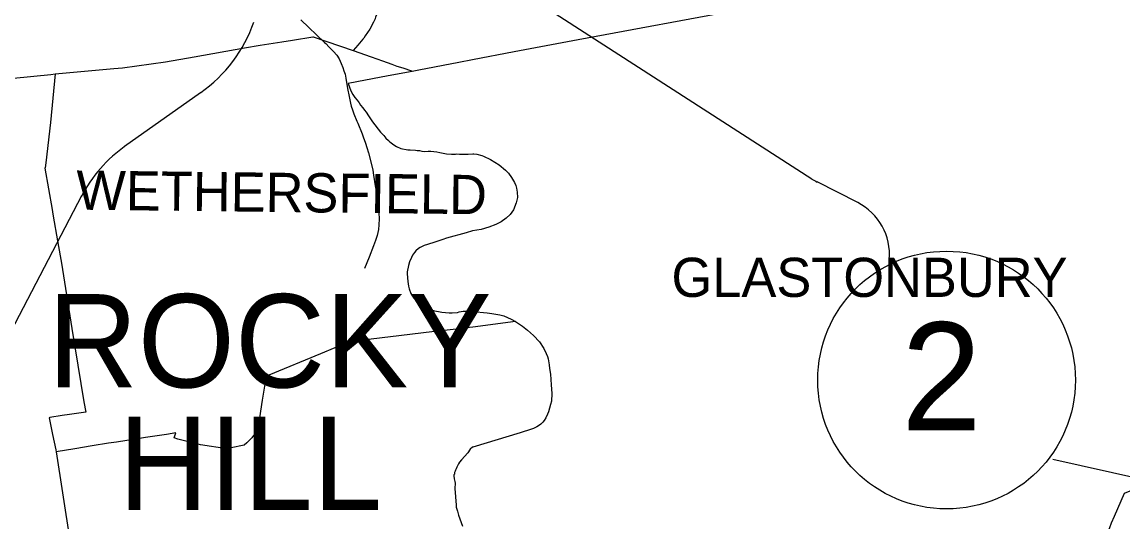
# Model space of a CAD drawing. Extents: x 0 to 2603, y -226 to 830.
# Drawn here: x 198.46 to 236.38, y 614.31 to 631.52 of the extents above; entities that cross this region are included whole.
import ezdxf

# ---------------------------------------------------------------- set-up
doc = ezdxf.new("R2010")
doc.units = 0
for name, color, linetype in [('CT_TSH_Map_Cities_Text', 7, 'Continuous'), ('CT_TSH_Map_Districts', 7, 'Continuous'), ('CT_TSH_Map_Interstate_Roads', 7, 'Continuous'), ('CT_TSH_Map_Town_Limits', 7, 'Continuous'), ('CT_TSH_Map_Town_Text', 7, 'Continuous'), ('CT_TSH_Map_US_and_State_Routes', 7, 'Continuous')]:
    doc.layers.add(name, color=color, linetype=linetype)

msp = doc.modelspace()

# ---------------------------------------------------------------- linework, layer by layer
at = {"layer": 'CT_TSH_Map_Districts'}
msp.add_lwpolyline([(234.884, 611.677), (235.041, 612.051), (235.566, 613.271), (235.579, 613.297), (235.927, 614.12), (235.983, 614.28), (236.084, 614.51), (236.428, 615.301), (240.127, 616.807), (239.953, 617.904), (239.072, 619.882), (239.607, 620.4), (239.988, 620.781), (244.272, 621.425)], dxfattribs=at)
at = {"layer": 'CT_TSH_Map_Interstate_Roads'}
for points in [[(208.06, 631.599), (208.883, 630.817), (208.92, 630.776)], [(208.92, 630.776), (209.037, 630.66)], [(209.037, 630.66), (209.187, 630.502), (209.299, 630.374), (209.377, 630.254), (209.451, 630.098), (209.51, 629.95), (209.547, 629.845), (209.584, 629.726), (209.612, 629.589), (209.672, 629.236), (209.724, 628.957), (209.771, 628.731), (209.797, 628.626)], [(209.797, 628.626), (209.84, 628.5), (209.89, 628.364), (209.991, 628.112)], [(209.991, 628.112), (210.02, 628.041)], [(210.02, 628.041), (210.172, 627.67)], [(210.172, 627.67), (210.213, 627.562)], [(210.213, 627.562), (210.293, 627.351), (210.341, 627.203), (210.394, 627.016)], [(210.394, 627.016), (210.511, 626.565)], [(210.511, 626.565), (210.541, 626.416), (210.567, 626.252), (210.626, 625.885), (210.654, 625.691)], [(210.654, 625.691), (210.679, 625.526), (210.731, 625.15), (210.75, 624.953), (210.757, 624.742), (210.754, 624.536), (210.737, 624.372)], [(210.737, 624.372), (210.692, 624.175), (210.637, 624.002), (210.566, 623.812), (210.414, 623.421), (210.254, 623.038)]]:
    msp.add_lwpolyline(points, dxfattribs=at)
at = {"layer": 'CT_TSH_Map_Town_Limits'}
for points in [[(210.808, 633.178), (210.839, 632.941), (210.848, 632.711), (210.846, 632.6), (210.822, 632.337), (210.819, 632.279), (210.797, 632.134), (210.769, 632.058), (210.747, 631.972), (210.677, 631.782), (210.639, 631.699), (210.619, 631.629), (210.566, 631.515), (210.436, 631.278), (210.281, 631.042), (210.228, 630.967), (210.197, 630.932), (210.031, 630.725), (209.861, 630.537)], [(223.321, 631.958), (217.615, 630.907), (215.415, 630.498), (213.971, 630.222), (213.503, 630.13), (212.131, 629.864), (211.898, 629.82)], [(199.6, 629.732), (201.62, 629.915), (201.917, 629.939), (203.403, 630.152), (204.394, 630.323), (206.125, 630.635), (206.657, 630.718), (207.405, 630.837), (207.775, 630.9), (208.473, 631.01), (208.482, 631.011), (209.861, 630.537)], [(209.861, 630.537), (210.488, 630.321), (210.88, 630.18), (211.193, 630.072), (211.369, 630.005), (211.58, 629.942), (211.875, 629.835), (211.898, 629.82)], [(198.167, 629.583), (199.448, 629.715), (199.6, 629.732)], [(199.6, 629.732), (199.435, 628.058), (199.276, 626.676), (199.252, 626.502), (199.246, 626.486), (199.499, 625.065), (199.526, 624.908), (199.695, 623.916), (199.817, 623.214), (200.175, 620.964), (200.591, 618.444), (200.657, 618.088), (200.092, 618.004), (199.841, 617.972), (199.421, 617.906), (199.392, 617.894), (199.512, 617.316), (199.62, 616.787), (199.635, 616.718)], [(211.898, 629.82), (211.196, 629.687), (210.833, 629.624), (209.697, 629.405), (209.79, 629.148), (209.848, 629.029), (209.927, 628.925), (210.007, 628.828), (210.075, 628.734), (210.116, 628.663), (210.2, 628.562), (210.259, 628.483), (210.316, 628.418), (210.391, 628.296), (210.536, 628.086), (210.805, 627.729), (210.921, 627.614), (210.991, 627.523), (211.086, 627.44), (211.126, 627.395), (211.26, 627.296), (211.357, 627.237), (211.51, 627.17), (211.75, 627.125), (211.824, 627.115), (212.015, 627.106), (212.064, 627.096), (212.149, 627.091), (212.227, 627.074), (212.321, 627.065), (212.452, 627.071), (212.49, 627.068), (212.54, 627.072), (212.741, 627.048), (212.849, 627.028), (212.908, 627.012), (213.085, 626.986), (213.251, 626.973), (213.387, 626.975), (213.441, 626.984), (213.522, 626.973), (213.824, 626.971), (213.981, 626.98), (214.018, 626.978), (214.123, 626.965), (214.297, 626.92), (214.354, 626.899), (214.597, 626.792), (214.893, 626.607), (215.108, 626.421), (215.21, 626.317), (215.317, 626.165), (215.419, 625.995), (215.468, 625.896), (215.49, 625.801), (215.51, 625.66), (215.521, 625.483), (215.484, 625.294), (215.385, 625.048), (215.27, 624.891), (215.137, 624.763), (214.966, 624.641), (214.776, 624.55), (214.539, 624.453), (214.273, 624.377), (213.98, 624.325), (213.758, 624.26), (213.083, 624.077), (212.948, 624.035), (212.68, 623.937), (212.43, 623.862), (212.316, 623.821), (212.173, 623.757), (212.111, 623.722), (212.021, 623.636), (211.975, 623.583), (211.913, 623.496), (211.87, 623.415), (211.806, 623.26), (211.77, 623.139), (211.729, 622.922), (211.723, 622.847), (211.75, 622.584), (211.772, 622.429), (211.791, 622.335), (211.851, 622.171), (211.882, 622.116), (211.952, 622.016), (212.045, 621.911), (212.121, 621.84), (212.148, 621.821), (212.184, 621.787), (212.331, 621.698), (212.397, 621.673), (212.478, 621.633), (212.662, 621.576), (212.809, 621.547), (212.917, 621.531), (213.169, 621.505), (213.274, 621.502), (213.46, 621.523)], [(213.46, 621.523), (213.52, 621.539), (213.653, 621.563), (213.715, 621.56), (213.777, 621.567), (213.984, 621.547), (214.475, 621.502), (214.645, 621.482), (214.919, 621.436), (215.052, 621.4), (215.311, 621.291), (215.459, 621.207)], [(215.459, 621.207), (213.984, 621.018), (213.871, 621.006), (213.417, 620.95), (212.569, 620.848), (209.732, 620.504), (208.737, 620.099), (206.964, 619.363), (206.864, 619.326), (206.733, 618.504), (206.608, 617.666), (206.586, 617.57), (206.578, 617.505), (206.553, 617.438), (206.514, 617.382), (206.477, 617.337), (206.437, 617.279), (206.372, 617.206), (206.201, 617.036), (206.107, 616.954), (205.663, 616.86), (205.59, 616.839), (205.512, 616.821), (204.612, 616.963), (204.53, 616.98), (203.831, 617.161), (203.702, 617.201), (203.757, 617.375), (203.436, 617.322), (202.715, 617.212), (201.711, 617.055), (201.438, 617.023), (200.872, 616.922), (200.278, 616.828), (199.635, 616.718)], [(215.459, 621.207), (215.521, 621.168), (215.701, 621.042), (215.87, 620.905), (216.074, 620.723), (216.279, 620.511), (216.437, 620.283), (216.517, 620.104), (216.553, 620.008), (216.577, 619.923), (216.613, 619.714), (216.629, 619.587), (216.66, 619.393), (216.69, 619.031), (216.703, 618.73), (216.692, 618.468), (216.662, 618.35), (216.593, 618.097), (216.563, 618.021), (216.5, 617.891), (216.441, 617.798), (216.394, 617.744), (216.325, 617.676), (216.249, 617.617), (216.186, 617.579), (216.071, 617.522), (216.011, 617.499), (215.62, 617.373), (213.99, 616.881), (213.977, 616.877), (213.9, 616.809), (213.809, 616.681), (213.594, 616.443), (213.533, 616.367), (213.494, 616.305), (213.433, 616.189), (213.407, 616.133), (213.393, 616.087), (213.377, 616.049), (213.359, 616.005), (213.35, 615.956), (213.334, 615.925), (213.332, 615.897), (213.345, 615.795), (213.368, 615.696), (213.376, 615.647), (213.362, 615.46), (213.407, 614.888), (213.417, 614.814), (213.455, 614.677), (213.495, 614.539), (213.628, 614.158)], [(234.884, 611.677), (235.041, 612.051), (235.566, 613.271), (235.579, 613.297), (235.927, 614.12), (235.983, 614.28), (236.084, 614.51), (236.428, 615.301), (240.127, 616.807), (239.953, 617.904), (239.072, 619.882), (239.607, 620.4), (239.988, 620.781), (244.272, 621.425)], [(199.635, 616.718), (200.09, 613.749), (200.165, 613.239), (199.493, 613.117), (198.006, 612.874)]]:
    msp.add_lwpolyline(points, dxfattribs=at)
at = {"layer": 'CT_TSH_Map_US_and_State_Routes'}
for p, q in [((225.666, 626.114), (213.143, 634.182)), ((227.241, 625.302), (225.843, 626.012)), ((236.999, 615.779), (233.962, 616.462))]:
    msp.add_line(p, q, dxfattribs=at)
for points in [[(204.612, 629.088), (201.984, 627.231)], [(200.512, 625.538), (195.77, 616.455), (191.811, 602.957), (183.058, 584.314), (180.169, 577.311)]]:
    msp.add_lwpolyline(points, dxfattribs=at)
msp.add_circle((230.304, 619.192), 4.438, dxfattribs=at)
for centre, radius, start, end in [((201.727, 633.172), 5, 305.2569, 340.7174), ((204.924, 623.185), 5, 125.2569, 152.4359), ((226.749, 627.795), 2, 237.2085, 243.0791), ((226.336, 623.519), 2, 354.9783, 63.0791)]:
    msp.add_arc(centre, radius, start, end, dxfattribs=at)

# ---------------------------------------------------------------- texts
at = {"layer": 'CT_TSH_Map_Cities_Text'}
for s, p in [('ROCKY', (199.344, 618.936)), ('HILL', (201.783, 614.719))]:
    msp.add_text(s, height=3.2147, dxfattribs=at).set_placement(p)
at = {"layer": 'CT_TSH_Map_Town_Text'}
msp.add_text('WETHERSFIELD', height=1.35, rotation=359.3507, dxfattribs=at).set_placement((200.324, 625.059))
msp.add_text('GLASTONBURY', height=1.35, dxfattribs=at).set_placement((220.828, 622.054))
at = {"layer": 'CT_TSH_Map_US_and_State_Routes'}
msp.add_text('2', height=3.714, dxfattribs=at).set_placement((228.745, 617.465))

doc.saveas('drawing.dxf')
